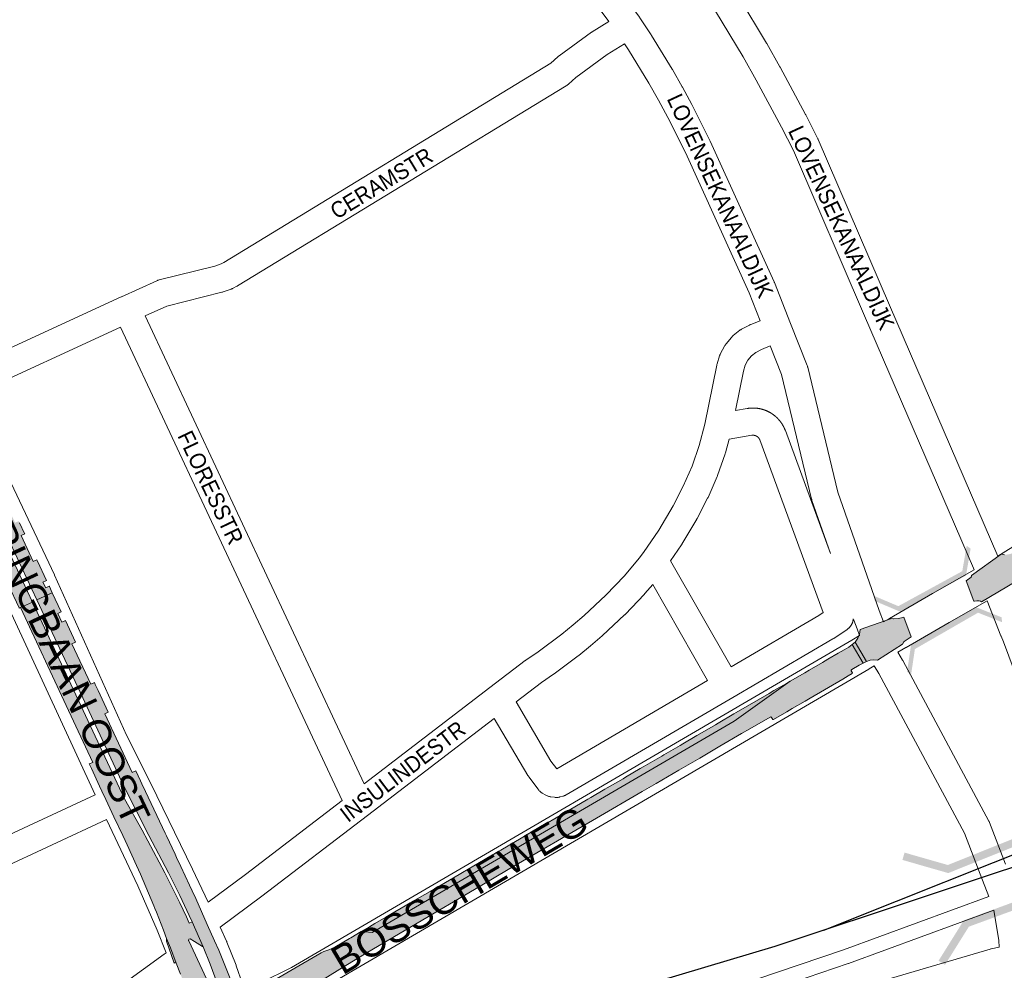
# Paper-space layout 'Layout1' of a CAD drawing. Header units: metres. Extents: x 123097 to 144122, y 392739 to 407589.
# Tile 354 of 510: x 135225 to 135697, y 397016 to 397471. Entities that reach past the tile are written whole.
import ezdxf
from ezdxf.enums import TextEntityAlignment as Align

# ---------------------------------------------------------------- set-up
doc = ezdxf.new("R2010")
doc.units = ezdxf.units.M
doc.header["$MEASUREMENT"] = 0
for name, color, linetype, lineweight in [('gs-anno-wegen algemeen tekst', 7, 'Continuous', 0), ('gs-knt-fietspaden', 7, 'Continuous', 0), ('gs-knt-hoofdweg', 7, 'Continuous', 0), ('gs-knt-spoorlijn', 7, 'Continuous', 30), ('gs-knt-wegen algemeen', 7, 'Continuous', 0), ('gs-symb-viaduct', 7, 'Continuous', 0), ('ir-ARC-asfalt-hoofdwegen-te inspecteren', 5, 'Continuous', 0)]:
    doc.layers.add(name, color=color, linetype=linetype, lineweight=lineweight)
doc.styles.add('Style-Arial', font='arial.ttf')

# ---------------------------------------------------------------- blocks, each defined once
blk = doc.blocks.new('gg0-viaduct_6')
at = {"layer": 'gs-symb-viaduct', "linetype": 'Continuous'}
blk.add_hatch(color=7, dxfattribs=at).paths.add_polyline_path([(-55.76, -16.89), (-58, -14), (-40, 0), (40, 0), (58, -14), (55.76, -16.89), (38.75, -3.66), (-38.75, -3.66)])

psp = doc.layouts.get("Layout1")

# ---------------------------------------------------------------- hatches: boundary and pattern name
at = {"layer": 'ir-ARC-asfalt-hoofdwegen-te inspecteren', "linetype": 'Continuous', "lineweight": 13}
for points in [[(135227.387, 397224.943), (135224.97, 397230.125), (135224.584, 397230.951), (135222.838, 397230.124), (135212.879, 397251.296), (135214.631, 397252.133), (135214.539, 397252.348), (135212.343, 397257.052), (135212.245, 397257.253), (135210.489, 397256.445), (135197.373, 397284.492), (135197.724, 397284.65), (135196.836, 397286.48), (135196.687, 397286.94), (135190.763, 397283.898), (135226.12, 397208.501), (135233.284, 397193.185), (135240.64, 397196.619), (135239.24, 397199.6), (135239.177, 397199.741), (135237.475, 397198.973), (135236.166, 397201.733), (135237.898, 397202.537), (135233.57, 397211.781), (135233.239, 397212.456), (135231.532, 397211.646), (135225.7, 397224.003), (135227.452, 397224.801)], [(135822.244, 397275.221), (135822.678, 397275.473), (135817.172, 397284.921), (135816.778, 397284.654), (135816.755, 397284.639), (135814.262, 397283.033), (135811.11, 397280.978), (135810.089, 397280.322), (135802.037, 397275.09), (135801.207, 397274.593), (135742.219, 397240.039), (135738.418, 397237.788), (135718.131, 397225.926), (135714.597, 397223.859), (135703.758, 397217.482), (135701.178, 397215.913), (135700.966, 397215.792), (135700.468, 397215.561), (135699.72, 397215.299), (135698.702, 397215.055), (135697.735, 397214.892), (135696.621, 397214.786), (135696.04, 397214.866), (135695.532, 397215.158), (135695.487, 397215.114), (135695.152, 397215.289), (135695.075, 397215.166), (135680.842, 397204.919), (135680.813, 397204.442), (135680.718, 397204.447), (135680.672, 397204.029), (135678.255, 397202.319), (135678.222, 397202.293), (135681.854, 397192.576), (135682.193, 397192.652), (135683.37, 397192.824), (135684.556, 397192.735), (135684.97, 397192.608), (135685.046, 397192.578), (135685.6, 397192.345), (135702.074, 397202.028), (135702.441, 397202.879), (135702.839, 397203.438), (135703.776, 397204.36), (135705.508, 397205.958), (135705.594, 397206.063), (135705.705, 397206.14), (135707.07, 397207.331), (135709.509, 397209.133), (135720.386, 397215.572), (135720.682, 397215.744), (135728.146, 397220.078), (135732.072, 397222.386), (135741.337, 397227.811), (135745.462, 397230.232), (135764.824, 397241.563), (135769.484, 397244.28), (135774.741, 397247.38), (135778.651, 397249.671), (135816.969, 397272.144), (135819.643, 397273.693), (135822.23, 397275.213)], [(135306.219, 397041.983), (135307.577, 397039.06), (135312.857, 397027.047), (135316.164, 397018.697), (135320.048, 397008.394), (135320.637, 397006.755), (135327.051, 397008.583), (135326.387, 397010.371), (135320.393, 397025.378), (135318.334, 397029.901), (135314.748, 397037.775), (135309.359, 397050.276), (135307.674, 397053.85), (135306.391, 397056.571), (135302.196, 397065.48), (135300.126, 397069.876), (135299.407, 397071.401), (135295.267, 397080.19), (135294.654, 397081.492), (135285.274, 397101.471), (135283.58, 397105.066), (135282.847, 397106.621), (135280.616, 397111.357), (135278.944, 397110.549), (135265.731, 397138.631), (135267.429, 397139.447), (135262.572, 397149.793), (135261.199, 397152.717), (135260.795, 397153.576), (135259.082, 397152.804), (135250.053, 397172.125), (135251.739, 397172.891), (135246.893, 397183.265), (135245.202, 397182.503), (135243.241, 397186.698), (135244.934, 397187.475), (135240.64, 397196.619), (135233.284, 397193.185), (135255.198, 397146.335), (135274.971, 397104.061), (135286.918, 397080.413), (135296.265, 397062.567), (135301.751, 397051.601)], [(135305.932, 397030.157), (135306.035, 397030.754), (135306.633, 397030.854), (135308.795, 397029.57), (135312.646, 397027.282), (135312.857, 397027.047), (135307.577, 397039.06), (135306.239, 397038.421), (135304.869, 397041.352), (135301.685, 397048.168), (135300.318, 397050.946), (135294.599, 397062.572), (135283.705, 397082.972), (135275.278, 397097.894), (135253.059, 397145.34), (135231.126, 397192.177), (135225.357, 397189.483), (135247.287, 397142.632), (135260.028, 397115.412), (135258.322, 397114.614), (135259.353, 397112.411), (135263.253, 397104.077), (135264.416, 397101.593), (135266.251, 397097.672), (135270.146, 397089.361), (135274.363, 397080.417), (135275.477, 397078.052), (135276.47, 397075.947), (135281.004, 397066.034), (135281.938, 397063.994), (135282.902, 397061.886), (135289.293, 397046.649), (135289.804, 397045.358), (135290.482, 397043.647), (135293.889, 397035.042), (135295.407, 397031.104), (135297.171, 397026.544), (135299.977, 397019.293), (135302.042, 397013.958), (135306.307, 397002.671), (135317.251, 397005.79), (135316.567, 397007.219), (135306.024, 397029.958)], [(135643.522, 397184.203), (135642.577, 397184.345), (135627.539, 397179), (135627.176, 397176.835), (135626.345, 397174.804), (135625.085, 397173.007), (135630.595, 397163.763), (135632.294, 397164.37), (135634.088, 397164.556), (135635.875, 397164.308), (135647.73, 397172.001), (135648.44, 397173.161), (135648.489, 397173.246), (135648.565, 397173.312), (135651.898, 397175.448), (135648.463, 397184.973), (135648.003, 397184.807), (135645.854, 397184.296), (135643.648, 397184.184)], [(135559.49, 397134.178), (135558.225, 397133.44), (135550.656, 397129.025), (135549.365, 397128.272), (135542.6, 397124.326), (135541.269, 397123.55), (135533.562, 397119.054), (135532.517, 397118.445), (135523.56, 397113.21), (135522.166, 397112.396), (135515.128, 397108.283), (135513.941, 397107.589), (135506.389, 397103.175), (135505.26, 397102.516), (135498.486, 397098.556), (135497.057, 397097.721), (135488.199, 397092.545), (135485.688, 397091.077), (135473.09, 397083.714), (135470.787, 397082.368), (135464.292, 397078.573), (135462.463, 397077.503), (135455.41, 397073.381), (135453.7, 397072.382), (135446.903, 397068.41), (135445.189, 397067.408), (135437.114, 397062.689), (135435.424, 397061.701), (135421.608, 397053.626), (135419.072, 397052.144), (135412.086, 397048.061), (135409.649, 397046.637), (135402.836, 397042.656), (135400.33, 397041.191), (135395.136, 397038.155), (135392.523, 397036.628), (135388.594, 397034.332), (135393.814, 397033.955), (135447.6, 397065.306), (135567.182, 397135.204), (135593.958, 397154.27), (135592.18, 397153.24), (135586.209, 397149.779), (135583.892, 397148.434), (135568.156, 397139.293), (135566.979, 397138.598)]]:
    psp.add_hatch(color=5, dxfattribs=at).paths.add_polyline_path(points, flags=0)
at = {"layer": 'ir-ARC-asfalt-hoofdwegen-te inspecteren', "linetype": 'Continuous', "lineweight": 13, "extrusion": (0, 0, -1)}
for points in [[(-135183.274, 397277.768), (-135183.834, 397278.063), (-135218.943, 397203.132), (-135218.42, 397202.853), (-135219.457, 397200.589), (-135224.712, 397189.355), (-135224.764, 397189.243), (-135225.357, 397189.483), (-135231.126, 397192.177), (-135223.981, 397207.434), (-135188.559, 397282.931), (-135182.946, 397278.345)], [(-135560.316, 397123.091), (-135570.745, 397129.216), (-135574.634, 397131.472), (-135584.345, 397137.082), (-135584.73, 397137.149), (-135585.045, 397136.918), (-135585.61, 397135.998), (-135586.011, 397135.897), (-135592.353, 397139.596), (-135594.976, 397141.123), (-135601.21, 397144.753), (-135603.622, 397146.158), (-135610.382, 397150.103), (-135612.332, 397151.241), (-135619.219, 397155.264), (-135621.81, 397156.778), (-135623.697, 397157.88), (-135623.797, 397158.297), (-135623.26, 397159.212), (-135623.204, 397159.606), (-135623.442, 397159.925), (-135626.999, 397161.985), (-135628.868, 397162.942), (-135623.744, 397171.791), (-135622.028, 397170.592), (-135619.91, 397169.361), (-135616.955, 397167.638), (-135612.002, 397164.75), (-135609.513, 397163.298), (-135603.017, 397159.519), (-135600.997, 397158.348), (-135593.958, 397154.27), (-135567.182, 397135.204), (-135447.6, 397065.306), (-135393.814, 397033.955), (-135388.594, 397034.332), (-135383.675, 397031.435), (-135383.024, 397031.058), (-135375.885, 397026.885), (-135375.197, 397026.547), (-135374.523, 397026.215), (-135373.135, 397025.599), (-135370.749, 397024.822), (-135369.371, 397024.235), (-135342.214, 397008.426), (-135335.655, 397004.561), (-135334.672, 397004.223), (-135334.332, 397004.175), (-135338.44, 396995.527), (-135340.267, 396996.599), (-135343.669, 396998.583), (-135344.175, 396998.613), (-135344.498, 396998.222), (-135344.373, 396997.731), (-135342.815, 396996.253), (-135341.011, 396995.088), (-135339.062, 396994.218), (-135341.65, 396988.77), (-135341.846, 396989.041), (-135343.867, 396991.342), (-135346.075, 396993.465), (-135346.956, 396994.313), (-135348.746, 396995.919), (-135350.597, 396997.455), (-135352.07, 396998.591), (-135354.019, 397000), (-135355.691, 397001.116), (-135358.624, 397002.97), (-135360.414, 397004.118), (-135362.039, 397005.152), (-135366.965, 397007.755), (-135368.592, 397008.707), (-135369.71, 397009.361), (-135371.196, 397010.23), (-135370.423, 397011.482), (-135380.488, 397017.691), (-135391.789, 397024.518), (-135406.436, 397033.194), (-135423.541, 397043.239), (-135435.484, 397050.22), (-135445.561, 397056.138), (-135458.967, 397064.01), (-135501.293, 397088.684), (-135523.054, 397101.369), (-135529.866, 397105.34), (-135540.692, 397111.651), (-135550.696, 397117.483)], [(-135298.99, 397019.304), (-135299.487, 397019.626), (-135299.977, 397019.293), (-135297.171, 397026.544), (-135295.407, 397031.104), (-135295.377, 397029.732)]]:
    psp.add_hatch(color=5, dxfattribs=at).paths.add_polyline_path(points, flags=0)

# ---------------------------------------------------------------- linework, layer by layer
at = {"layer": 'gs-knt-fietspaden', "color": 7, "linetype": 'Continuous', "flags": 128}
for points in [[(135350.694, 396948.063), (135380.307, 396957.126), (135380.372, 396957.146), (135415.939, 396967.279), (135416.016, 396967.3), (135434.031, 396971.995), (135434.098, 396972.011), (135481.015, 396983.256), (135492.153, 396986.134), (135501.508, 396988.553), (135546.399, 397001.105), (135567.196, 397007.847), (135619.481, 397025.654), (135689.151, 397051.127)], [(135691.579, 397044.54), (135621.855, 397019.047), (135621.782, 397019.021), (135569.435, 397001.193), (135569.385, 397001.177), (135548.495, 396994.405), (135548.358, 396994.364), (135503.365, 396981.783), (135503.298, 396981.765), (135496.792, 396980.083)]]:
    psp.add_lwpolyline(points, dxfattribs=at)
at = {"layer": 'gs-knt-hoofdweg', "color": 7, "linetype": 'Continuous', "flags": 128}
for points in [[(135201.133, 397290.587), (135241.664, 397205.21), (135241.733, 397205.06), (135276.214, 397128.379), (135287.755, 397105.321), (135287.79, 397105.249), (135307.783, 397064.285), (135307.81, 397064.232), (135315.34, 397048.505)], [(135693.437, 397214.142), (135704.384, 397221.016), (135704.581, 397221.136), (135825.343, 397292.203)], [(135638.634, 397182.727), (135641.559, 397184.362), (135662.118, 397196.24), (135662.177, 397196.273), (135682.101, 397207.56)], [(135688.34, 397192.683), (135670.103, 397182.351), (135649.524, 397170.462), (135649.425, 397170.406), (135645.521, 397168.224)], [(135261.172, 397099.887), (135221.165, 397186.582)], [(135333.519, 397005.202), (135339.371, 397009.218), (135339.692, 397009.427), (135340.022, 397009.62), (135340.36, 397009.797), (135355.162, 397017.096), (135623.535, 397173.882), (135627.221, 397176.125)], [(135634.274, 397161.664), (135631.799, 397160.158), (135631.677, 397160.085), (135363.933, 397003.666), (135348.989, 396988.365), (135344.222, 396983.006), (135342.214, 396976.98)], [(135295.136, 397024.204), (135290.819, 397035.058), (135281.539, 397056.218), (135266.655, 397088.079)], [(135321.004, 397036.5), (135324.112, 397029.747), (135324.201, 397029.545), (135324.284, 397029.342), (135328.657, 397018.279), (135328.762, 397017.996), (135331.796, 397009.383), (135333.519, 397005.202)]]:
    psp.add_lwpolyline(points, dxfattribs=at)
at = {"layer": 'gs-knt-spoorlijn', "color": 7, "linetype": 'Continuous', "flags": 128}
for points in [[(135610.086, 397035.04), (135644.928, 397048.907), (135691.383, 397067.397), (135736.047, 397085.174), (135766.354, 397096.996), (135798.307, 397111.216), (135814.221, 397119.732), (135835.743, 397132.356), (135869.932, 397155.451), (135894.224, 397174.476), (135933.607, 397210.082), (135962.521, 397241.857), (135969.121, 397250.186), (135979.018, 397262.738), (135995.759, 397288.147), (136010.917, 397311.118), (136025.717, 397336.495), (136071.723, 397428.52), (136146.641, 397579.04), (136214.313, 397714.611), (136270.394, 397827.595), (136344.81, 397977.061)], [(134986.283, 396848.094), (135586.8, 397027.306), (135733.58, 397076.219), (135790.701, 397097.302), (136787.994, 397497.452)]]:
    psp.add_lwpolyline(points, dxfattribs=at)
at = {"layer": 'gs-knt-wegen algemeen', "color": 7, "linetype": 'Continuous', "flags": 128}
for points in [[(135423.381, 397694.787), (135554.242, 397505.569), (135554.335, 397505.431), (135562.406, 397493.101), (135562.464, 397493.01), (135569.341, 397482.112), (135569.421, 397481.983), (135582.664, 397459.873), (135582.74, 397459.742), (135589.103, 397448.535), (135589.176, 397448.403), (135601.376, 397425.701), (135601.447, 397425.566), (135607.281, 397414.075), (135607.372, 397413.887), (135607.458, 397413.697), (135641.548, 397334.321), (135693.437, 397214.142)], [(135682.101, 397207.56), (135681.749, 397208.368), (135681.74, 397208.389), (135629.592, 397329.165), (135629.587, 397329.177), (135595.577, 397408.367), (135589.872, 397419.604), (135577.743, 397442.173), (135571.455, 397453.248), (135558.29, 397475.228), (135551.482, 397486.016), (135543.487, 397498.231), (135412.469, 397687.676)], [(135380.017, 397663.743), (135521.764, 397472.326), (135521.971, 397472.029), (135527.42, 397463.743), (135527.532, 397463.568), (135537.486, 397447.324), (135537.59, 397447.148), (135542.309, 397438.874), (135542.376, 397438.755), (135546.92, 397430.382), (135547.014, 397430.201), (135555.571, 397413.18), (135555.681, 397412.948), (135586.324, 397345.47), (135586.39, 397345.322), (135586.451, 397345.172), (135594.17, 397325.65), (135602.149, 397305.468), (135602.254, 397305.183), (135602.346, 397304.893), (135602.424, 397304.599), (135616.824, 397244.81), (135636.588, 397188.058), (135638.634, 397182.727)], [(135507.104, 397470.245), (135370.431, 397654.81)], [(135195.549, 397302.35), (135273.694, 397338.33), (135273.724, 397338.344), (135290.685, 397346.051), (135290.958, 397346.168), (135291.236, 397346.272), (135291.519, 397346.363), (135291.806, 397346.441), (135318.454, 397353.072), (135321.455, 397354.136), (135322.729, 397354.821), (135479.424, 397450.18), (135482.704, 397453.232), (135482.896, 397453.403), (135483.093, 397453.566), (135483.297, 397453.721), (135498.78, 397465.034), (135498.976, 397465.172), (135499.177, 397465.302), (135507.104, 397470.245)], [(135514.584, 397459.566), (135506.269, 397454.381), (135491.29, 397443.436), (135487.807, 397440.196), (135487.61, 397440.021), (135487.407, 397439.853), (135487.196, 397439.694), (135486.98, 397439.543), (135486.757, 397439.402), (135329.349, 397343.609), (135329.2, 397343.521), (135329.048, 397343.437), (135327.183, 397342.434), (135326.962, 397342.32), (135326.737, 397342.215), (135326.508, 397342.119), (135326.276, 397342.031), (135322.508, 397340.695), (135322.208, 397340.597), (135321.904, 397340.514), (135295.529, 397333.951), (135285.106, 397329.215)], [(135579.668, 397326.916), (135574.403, 397340.234), (135543.88, 397407.447), (135535.428, 397424.262), (135530.965, 397432.483), (135526.331, 397440.609), (135516.485, 397456.676), (135514.584, 397459.566)], [(135285.106, 397329.215), (135390.064, 397105.194)], [(135390.064, 397105.194), (135450.202, 397151.189), (135467.119, 397164.127), (135467.259, 397164.231), (135467.401, 397164.331), (135473.247, 397168.325), (135484.595, 397176.791), (135490.019, 397181.2), (135495.318, 397185.757), (135505.631, 397195.4), (135514.607, 397204.74), (135521.67, 397213.186), (135523.763, 397215.974), (135531.056, 397226.664), (135537.925, 397238.318), (135542.811, 397247.669), (135546.973, 397257.287), (135550.424, 397267.183), (135553.15, 397277.333), (135558.859, 397305.66), (135558.929, 397305.967), (135559.013, 397306.27), (135560.16, 397310.038), (135560.24, 397310.284), (135560.33, 397310.527), (135560.43, 397310.766), (135560.539, 397311), (135560.657, 397311.231), (135562.552, 397314.747), (135562.68, 397314.973), (135562.817, 397315.195), (135562.963, 397315.41), (135563.117, 397315.62), (135563.28, 397315.823), (135565.835, 397318.892), (135566.005, 397319.089), (135566.184, 397319.279), (135566.37, 397319.461), (135566.563, 397319.636), (135566.762, 397319.803), (135569.877, 397322.304), (135570.083, 397322.462), (135570.295, 397322.613), (135570.513, 397322.755), (135570.737, 397322.888), (135570.966, 397323.012), (135574.515, 397324.844), (135574.709, 397324.94), (135574.907, 397325.03), (135575.107, 397325.113), (135579.668, 397326.916)], [(135273.266, 397323.799), (135201.133, 397290.587)], [(135379.48, 397097.099), (135273.266, 397323.799)], [(135584.455, 397314.809), (135580.198, 397313.125), (135577.518, 397311.742), (135575.423, 397310.06), (135573.704, 397307.995), (135572.427, 397305.625), (135571.561, 397302.779)], [(135613.253, 397215.476), (135604.422, 397240.832), (135604.355, 397241.036), (135604.295, 397241.241), (135604.241, 397241.449), (135589.873, 397301.106), (135584.455, 397314.809)], [(135571.561, 397302.779), (135567.751, 397283.88), (135573.355, 397284.85), (135573.444, 397284.865), (135573.532, 397284.879), (135573.621, 397284.893), (135573.71, 397284.907), (135573.799, 397284.92), (135573.888, 397284.933), (135573.977, 397284.945), (135574.064, 397284.957), (135574.154, 397284.968), (135574.243, 397284.979), (135574.332, 397284.989), (135574.422, 397284.999), (135574.511, 397285.008), (135574.6, 397285.017), (135574.69, 397285.025), (135574.778, 397285.033), (135574.867, 397285.04), (135574.957, 397285.047), (135575.047, 397285.053), (135575.136, 397285.059), (135575.226, 397285.064), (135575.316, 397285.069), (135575.406, 397285.074), (135575.493, 397285.078), (135575.583, 397285.081), (135575.673, 397285.084), (135575.763, 397285.086), (135575.853, 397285.088), (135575.943, 397285.09), (135576.033, 397285.091), (135576.123, 397285.091), (135576.211, 397285.091), (135576.3, 397285.091), (135576.39, 397285.09), (135576.48, 397285.088), (135576.57, 397285.087), (135576.66, 397285.084), (135576.75, 397285.081), (135576.84, 397285.078), (135576.928, 397285.074), (135577.018, 397285.07), (135577.107, 397285.065), (135577.197, 397285.059), (135577.287, 397285.054), (135577.376, 397285.047), (135577.466, 397285.04), (135577.556, 397285.033), (135577.643, 397285.026), (135577.733, 397285.017), (135577.822, 397285.009), (135577.912, 397284.999), (135578.001, 397284.99), (135578.09, 397284.979), (135578.18, 397284.969), (135578.269, 397284.958), (135578.356, 397284.946), (135578.445, 397284.934), (135578.534, 397284.921), (135578.623, 397284.908), (135578.712, 397284.895), (135578.801, 397284.88), (135578.89, 397284.866), (135578.978, 397284.851), (135579.065, 397284.836), (135579.153, 397284.82), (135579.242, 397284.803), (135579.33, 397284.786), (135579.418, 397284.769), (135579.506, 397284.751), (135579.594, 397284.732), (135579.682, 397284.714), (135579.768, 397284.695), (135579.856, 397284.675), (135579.943, 397284.654), (135580.031, 397284.634), (135580.118, 397284.612), (135580.206, 397284.591), (135580.293, 397284.568), (135580.38, 397284.546), (135580.465, 397284.523), (135580.551, 397284.5), (135580.638, 397284.475), (135580.725, 397284.451), (135580.811, 397284.426), (135580.897, 397284.4), (135580.983, 397284.374), (135581.069, 397284.348), (135581.153, 397284.322), (135581.239, 397284.294), (135581.324, 397284.266), (135581.41, 397284.238), (135581.495, 397284.209), (135581.58, 397284.18), (135581.665, 397284.15), (135581.749, 397284.12), (135581.832, 397284.09), (135581.916, 397284.059), (135582.001, 397284.028), (135582.085, 397283.996), (135582.168, 397283.963), (135582.252, 397283.93), (135582.336, 397283.897), (135582.419, 397283.863), (135582.5, 397283.83), (135582.583, 397283.795), (135582.666, 397283.76), (135582.749, 397283.724), (135582.831, 397283.688), (135582.913, 397283.652), (135582.995, 397283.615), (135583.077, 397283.577), (135583.157, 397283.54), (135583.238, 397283.502), (135583.319, 397283.463), (135583.4, 397283.424), (135583.481, 397283.385), (135583.561, 397283.345), (135583.642, 397283.304), (135583.722, 397283.263), (135583.8, 397283.223), (135583.879, 397283.181), (135583.959, 397283.139), (135584.038, 397283.096), (135584.117, 397283.053), (135584.196, 397283.01), (135584.274, 397282.966), (135584.352, 397282.921), (135584.429, 397282.878), (135584.506, 397282.832), (135584.584, 397282.787), (135584.661, 397282.741), (135584.738, 397282.694), (135584.815, 397282.648), (135584.891, 397282.6), (135584.967, 397282.553), (135585.042, 397282.505), (135585.117, 397282.457), (135585.193, 397282.408), (135585.268, 397282.359), (135585.343, 397282.309), (135585.418, 397282.259), (135585.492, 397282.208), (135585.566, 397282.157), (135585.638, 397282.107), (135585.712, 397282.055), (135585.785, 397282.003), (135585.858, 397281.951), (135585.931, 397281.898), (135586.003, 397281.844), (135586.075, 397281.791), (135586.147, 397281.736), (135586.217, 397281.683), (135586.288, 397281.628), (135586.359, 397281.573), (135586.429, 397281.517), (135586.5, 397281.461), (135586.57, 397281.405), (135586.639, 397281.348), (135586.709, 397281.291), (135586.776, 397281.234), (135586.845, 397281.176), (135586.913, 397281.118), (135586.982, 397281.059), (135587.049, 397281), (135587.117, 397280.941), (135587.184, 397280.881), (135587.251, 397280.821), (135587.316, 397280.762), (135587.382, 397280.701), (135587.448, 397280.64), (135587.513, 397280.578), (135587.579, 397280.516), (135587.643, 397280.454), (135587.708, 397280.391), (135587.772, 397280.328), (135587.834, 397280.266), (135587.898, 397280.202), (135587.961, 397280.138), (135588.024, 397280.074), (135588.086, 397280.009), (135588.148, 397279.944), (135588.21, 397279.879), (135588.271, 397279.813), (135588.331, 397279.748), (135588.392, 397279.682), (135588.452, 397279.615), (135588.512, 397279.548), (135588.571, 397279.481), (135588.63, 397279.413), (135588.689, 397279.345), (135588.748, 397279.277), (135588.804, 397279.21), (135588.862, 397279.141), (135588.919, 397279.071), (135588.976, 397279.002), (135589.033, 397278.932), (135589.089, 397278.862), (135589.145, 397278.791), (135589.2, 397278.72), (135589.254, 397278.651), (135589.309, 397278.579), (135589.363, 397278.508), (135589.417, 397278.436), (135589.47, 397278.364), (135589.523, 397278.291), (135589.576, 397278.218), (135589.628, 397278.145), (135589.679, 397278.073), (135589.731, 397277.999), (135589.782, 397277.925), (135589.832, 397277.851), (135589.883, 397277.777), (135589.933, 397277.702), (135589.982, 397277.627), (135590.031, 397277.551), (135590.079, 397277.477), (135590.127, 397277.401), (135590.175, 397277.325), (135590.222, 397277.249), (135590.269, 397277.172), (135590.316, 397277.095), (135590.362, 397277.018), (135590.408, 397276.941), (135590.452, 397276.865), (135590.497, 397276.787), (135590.541, 397276.709), (135590.585, 397276.63), (135590.629, 397276.552), (135590.672, 397276.473), (135590.715, 397276.394), (135590.757, 397276.315), (135590.798, 397276.237), (135590.84, 397276.157), (135590.881, 397276.077), (135590.921, 397275.997), (135590.962, 397275.916), (135591.001, 397275.836), (135591.041, 397275.755), (135591.079, 397275.674), (135591.117, 397275.594), (135591.155, 397275.513), (135591.192, 397275.431), (135591.23, 397275.349), (135591.266, 397275.267), (135591.302, 397275.185), (135591.338, 397275.102), (135591.373, 397275.019), (135591.407, 397274.938), (135591.442, 397274.855), (135591.476, 397274.772), (135591.509, 397274.688), (135591.542, 397274.605), (135591.575, 397274.521), (135591.607, 397274.437), (135591.639, 397274.353), (135591.669, 397274.27), (135613.253, 397215.476)], [(135609.804, 397187.09), (135579.447, 397269.784), (135579.433, 397269.819), (135579.42, 397269.855), (135579.406, 397269.89), (135579.391, 397269.925), (135579.377, 397269.96), (135579.361, 397269.995), (135579.346, 397270.029), (135579.33, 397270.064), (135579.314, 397270.098), (135579.297, 397270.132), (135579.28, 397270.166), (135579.263, 397270.199), (135579.245, 397270.233), (135579.227, 397270.266), (135579.208, 397270.3), (135579.189, 397270.332), (135579.17, 397270.365), (135579.151, 397270.398), (135579.131, 397270.43), (135579.11, 397270.462), (135579.09, 397270.494), (135579.069, 397270.525), (135579.047, 397270.557), (135579.026, 397270.588), (135579.004, 397270.619), (135578.982, 397270.649), (135578.959, 397270.68), (135578.936, 397270.71), (135578.913, 397270.74), (135578.889, 397270.77), (135578.865, 397270.799), (135578.841, 397270.828), (135578.817, 397270.857), (135578.791, 397270.886), (135578.766, 397270.914), (135578.741, 397270.942), (135578.715, 397270.97), (135578.689, 397270.997), (135578.662, 397271.025), (135578.636, 397271.051), (135578.609, 397271.078), (135578.582, 397271.104), (135578.554, 397271.13), (135578.526, 397271.156), (135578.498, 397271.182), (135578.47, 397271.207), (135578.441, 397271.232), (135578.412, 397271.256), (135578.383, 397271.28), (135578.354, 397271.304), (135578.324, 397271.328), (135578.294, 397271.351), (135578.264, 397271.374), (135578.233, 397271.396), (135578.202, 397271.419), (135578.172, 397271.441), (135578.14, 397271.462), (135578.109, 397271.483), (135578.077, 397271.504), (135578.046, 397271.525), (135578.014, 397271.545), (135577.981, 397271.565), (135577.949, 397271.584), (135577.916, 397271.603), (135577.883, 397271.622), (135577.85, 397271.641), (135577.816, 397271.659), (135577.783, 397271.676), (135577.749, 397271.694), (135577.715, 397271.711), (135577.681, 397271.727), (135577.647, 397271.744), (135577.613, 397271.759), (135577.578, 397271.775), (135577.543, 397271.79), (135577.508, 397271.805), (135577.473, 397271.819), (135577.438, 397271.833), (135577.402, 397271.847), (135577.367, 397271.86), (135577.331, 397271.873), (135577.295, 397271.885), (135577.259, 397271.897), (135577.224, 397271.909), (135577.187, 397271.92), (135577.151, 397271.931), (135577.114, 397271.941), (135577.078, 397271.951), (135577.041, 397271.961), (135577.004, 397271.97), (135576.967, 397271.979), (135576.931, 397271.988), (135576.894, 397271.996), (135576.856, 397272.003), (135576.819, 397272.011), (135576.782, 397272.017), (135576.745, 397272.024), (135576.707, 397272.03), (135576.67, 397272.036), (135576.632, 397272.041), (135576.595, 397272.046), (135576.557, 397272.05), (135576.519, 397272.054), (135576.482, 397272.058), (135576.444, 397272.061), (135576.406, 397272.064), (135576.368, 397272.066), (135576.33, 397272.068), (135576.292, 397272.069), (135576.254, 397272.07), (135576.216, 397272.071), (135576.179, 397272.071), (135576.141, 397272.071), (135576.103, 397272.071), (135576.065, 397272.07), (135576.027, 397272.069), (135575.989, 397272.067), (135575.951, 397272.065), (135575.913, 397272.062), (135575.876, 397272.059), (135575.838, 397272.056), (135575.8, 397272.052), (135575.762, 397272.048), (135575.725, 397272.043), (135575.687, 397272.038), (135575.65, 397272.032), (135575.612, 397272.027), (135575.575, 397272.02), (135564.699, 397270.138), (135562.937, 397263.578), (135562.936, 397263.575), (135562.935, 397263.572), (135562.87, 397263.347), (135562.796, 397263.121), (135559.189, 397252.776), (135559.107, 397252.553), (135559.017, 397252.334), (135554.666, 397242.279), (135554.567, 397242.063), (135554.461, 397241.85), (135549.388, 397232.141), (135549.309, 397231.995), (135549.226, 397231.85), (135542.163, 397219.867), (135542.051, 397219.684), (135541.933, 397219.504), (135536.727, 397211.873)], [(135536.727, 397211.873), (135565.649, 397161.101), (135607.749, 397185.72), (135609.804, 397187.09)], [(135528.146, 397200.633), (135524.451, 397196.215), (135524.304, 397196.045), (135524.151, 397195.88), (135514.897, 397186.253), (135514.776, 397186.129), (135514.65, 397186.009), (135504.111, 397176.154), (135503.91, 397175.973), (135498.44, 397171.269), (135498.301, 397171.153), (135492.702, 397166.602), (135492.489, 397166.436), (135480.924, 397157.808), (135480.704, 397157.651), (135474.89, 397153.679), (135462.699, 397144.356)], [(135462.699, 397144.356), (135479.443, 397116.007), (135482.188, 397112.296), (135554.409, 397154.529), (135528.146, 397200.633)], [(135719.27, 397074.648), (135716.366, 397082.604), (135716.304, 397082.781), (135716.247, 397082.959), (135714.005, 397090.408), (135713.958, 397090.572), (135713.915, 397090.738), (135712.752, 397095.496), (135712.708, 397095.691), (135712.669, 397095.887), (135710.931, 397105.527), (135710.893, 397105.762), (135710.864, 397105.998), (135708.401, 397129.321), (135707.608, 397134.561), (135705.407, 397145.228), (135704.064, 397150.338), (135701.201, 397159.375), (135696.193, 397173.093), (135694.987, 397175.901), (135694.917, 397176.071), (135688.34, 397192.683)], [(135624.178, 397184.105), (135624.172, 397184.013), (135624.158, 397183.859), (135624.14, 397183.697), (135624.118, 397183.544), (135624.092, 397183.384), (135624.064, 397183.232), (135624.029, 397183.073), (135623.993, 397182.923), (135623.951, 397182.766), (135623.908, 397182.617), (135623.859, 397182.463), (135623.808, 397182.316), (135623.751, 397182.164), (135623.694, 397182.021), (135623.629, 397181.871), (135623.565, 397181.731), (135623.493, 397181.585), (135623.423, 397181.448), (135623.344, 397181.305), (135623.266, 397181.172), (135623.18, 397181.033), (135623.097, 397180.904), (135623.004, 397180.77), (135622.915, 397180.644), (135622.815, 397180.515), (135622.72, 397180.394), (135622.614, 397180.27), (135622.513, 397180.154), (135622.401, 397180.034), (135622.295, 397179.924), (135622.177, 397179.81), (135622.066, 397179.705), (135621.942, 397179.596), (135621.826, 397179.497), (135621.697, 397179.395), (135621.577, 397179.301), (135621.443, 397179.205), (135621.293, 397179.1), (135614.81, 397174.78), (135614.65, 397174.676), (135614.486, 397174.577), (135566.537, 397146.538), (135486.718, 397099.862), (135486.469, 397099.724), (135486.214, 397099.597), (135485.954, 397099.48), (135485.689, 397099.376), (135485.42, 397099.283), (135485.147, 397099.202), (135483.748, 397098.82), (135483.461, 397098.749), (135483.171, 397098.69), (135482.879, 397098.645), (135482.585, 397098.613), (135482.29, 397098.595), (135481.994, 397098.59), (135481.698, 397098.599), (135481.403, 397098.621), (135481.11, 397098.656), (135479.33, 397098.911), (135479.027, 397098.961), (135478.727, 397099.026), (135478.431, 397099.105), (135478.139, 397099.198), (135477.851, 397099.304), (135477.569, 397099.424), (135477.292, 397099.557), (135477.023, 397099.703), (135475.241, 397100.721), (135474.985, 397100.876), (135474.735, 397101.042), (135474.494, 397101.22), (135474.261, 397101.409), (135474.036, 397101.608), (135473.822, 397101.817), (135473.617, 397102.036), (135473.422, 397102.264), (135473.238, 397102.501), (135468.775, 397108.534), (135468.645, 397108.717), (135468.521, 397108.904), (135468.404, 397109.095), (135452.283, 397136.389)], [(135627.221, 397176.125), (135625.995, 397179.321), (135624.396, 397183.489), (135624.326, 397183.68), (135624.178, 397184.105)], [(135645.521, 397168.224), (135647.777, 397164.367), (135647.894, 397164.158), (135689.129, 397087.315), (135689.253, 397087.073), (135689.366, 397086.825), (135689.469, 397086.574), (135697.158, 397066.577)], [(135685.007, 397061.905), (135677.463, 397081.519), (135636.478, 397157.896), (135634.274, 397161.664)], [(135452.283, 397136.389), (135391.554, 397089.942), (135341.052, 397051.318), (135340.966, 397051.254), (135321.004, 397036.5)], [(135208.545, 397075.352), (135261.172, 397099.887)], [(135315.34, 397048.505), (135333.185, 397061.693), (135379.48, 397097.099)], [(135266.655, 397088.079), (135214.348, 397063.692)], [(135685.01, 397061.897), (135685.008, 397061.901), (135685.007, 397061.905)], [(135685.01, 397061.897), (135685.008, 397061.901), (135685.007, 397061.905)], [(135689.151, 397051.127), (135685.01, 397061.897)], [(135694.005, 397026.889), (135693.843, 397030.089), (135691.579, 397044.54)], [(135266.254, 397003.288), (135294.198, 397023.525), (135295.136, 397024.204)], [(135548.291, 396984.462), (135551.935, 396985.585), (135552.026, 396985.613), (135614.185, 397003.773), (135689.736, 397025.995), (135690.002, 397026.067), (135690.272, 397026.128), (135694.005, 397026.889)]]:
    psp.add_lwpolyline(points, dxfattribs=at)
at = {"layer": 'ir-ARC-asfalt-hoofdwegen-te inspecteren', "color": 5, "linetype": 'Continuous', "lineweight": 13}
for points in [[(135190.763, 397283.898), (135226.12, 397208.501), (135233.284, 397193.185), (135240.64, 397196.619), (135239.24, 397199.6), (135239.177, 397199.741), (135237.475, 397198.973), (135236.166, 397201.733), (135237.898, 397202.537), (135233.57, 397211.781), (135233.239, 397212.456), (135231.532, 397211.646), (135225.7, 397224.003), (135227.452, 397224.801), (135227.387, 397224.943), (135224.97, 397230.125)], [(135326.387, 397010.371), (135320.393, 397025.378), (135318.334, 397029.901), (135314.748, 397037.775), (135309.359, 397050.276), (135307.674, 397053.85), (135306.391, 397056.571), (135302.196, 397065.48), (135300.126, 397069.876), (135299.407, 397071.401), (135295.267, 397080.19), (135294.654, 397081.492), (135285.274, 397101.471), (135283.58, 397105.066), (135282.847, 397106.621), (135280.616, 397111.357), (135278.944, 397110.549), (135265.731, 397138.631), (135267.429, 397139.447), (135262.572, 397149.793), (135261.199, 397152.717), (135260.795, 397153.576), (135259.082, 397152.804), (135250.053, 397172.125), (135251.739, 397172.891), (135246.893, 397183.265), (135245.202, 397182.503), (135243.241, 397186.698), (135244.934, 397187.475), (135240.64, 397196.619), (135233.284, 397193.185), (135255.198, 397146.335), (135274.971, 397104.061), (135286.918, 397080.413), (135296.265, 397062.567), (135301.751, 397051.601), (135306.219, 397041.983), (135307.577, 397039.06), (135312.857, 397027.047), (135316.164, 397018.697), (135320.048, 397008.394)], [(135316.567, 397007.219), (135306.024, 397029.958), (135305.932, 397030.157), (135306.035, 397030.754), (135306.633, 397030.854), (135308.795, 397029.57), (135312.646, 397027.282), (135312.857, 397027.047), (135307.577, 397039.06), (135306.239, 397038.421), (135304.869, 397041.352), (135301.685, 397048.168), (135300.318, 397050.946), (135294.599, 397062.572), (135283.705, 397082.972), (135275.278, 397097.894), (135253.059, 397145.34), (135231.126, 397192.177), (135225.357, 397189.483), (135247.287, 397142.632), (135260.028, 397115.412), (135258.322, 397114.614), (135259.353, 397112.411), (135263.253, 397104.077), (135264.416, 397101.593), (135266.251, 397097.672), (135270.146, 397089.361), (135274.363, 397080.417), (135275.477, 397078.052), (135276.47, 397075.947), (135281.004, 397066.034), (135281.938, 397063.994), (135282.902, 397061.886), (135289.293, 397046.649), (135289.804, 397045.358), (135290.482, 397043.647), (135293.889, 397035.042), (135295.407, 397031.104), (135297.171, 397026.544), (135299.977, 397019.293), (135302.042, 397013.958)]]:
    psp.add_lwpolyline(points, dxfattribs=at)
for points in [[(135183.274, 397277.768), (135183.834, 397278.063), (135218.943, 397203.132), (135218.42, 397202.853), (135219.457, 397200.589), (135224.712, 397189.355), (135224.764, 397189.243), (135225.357, 397189.483), (135231.126, 397192.177), (135223.981, 397207.434), (135188.559, 397282.931), (135182.946, 397278.345)], [(135643.522, 397184.203), (135642.577, 397184.345), (135627.539, 397179), (135627.176, 397176.835), (135626.345, 397174.804), (135625.085, 397173.007), (135630.595, 397163.763), (135632.294, 397164.37), (135634.088, 397164.556), (135635.875, 397164.308), (135647.73, 397172.001), (135648.44, 397173.161), (135648.489, 397173.246), (135648.565, 397173.312), (135651.898, 397175.448), (135648.463, 397184.973), (135648.003, 397184.807), (135645.854, 397184.296), (135643.648, 397184.184)], [(135630.595, 397163.763), (135625.085, 397173.007), (135623.744, 397171.791), (135628.868, 397162.942)], [(135559.49, 397134.178), (135558.225, 397133.44), (135550.656, 397129.025), (135549.365, 397128.272), (135542.6, 397124.326), (135541.269, 397123.55), (135533.562, 397119.054), (135532.517, 397118.445), (135523.56, 397113.21), (135522.166, 397112.396), (135515.128, 397108.283), (135513.941, 397107.589), (135506.389, 397103.175), (135505.26, 397102.516), (135498.486, 397098.556), (135497.057, 397097.721), (135488.199, 397092.545), (135485.688, 397091.077), (135473.09, 397083.714), (135470.787, 397082.368), (135464.292, 397078.573), (135462.463, 397077.503), (135455.41, 397073.381), (135453.7, 397072.382), (135446.903, 397068.41), (135445.189, 397067.408), (135437.114, 397062.689), (135435.424, 397061.701), (135421.608, 397053.626), (135419.072, 397052.144), (135412.086, 397048.061), (135409.649, 397046.637), (135402.836, 397042.656), (135400.33, 397041.191), (135395.136, 397038.155), (135392.523, 397036.628), (135388.594, 397034.332), (135393.814, 397033.955), (135447.6, 397065.306), (135567.182, 397135.204), (135593.958, 397154.27), (135592.18, 397153.24), (135586.209, 397149.779), (135583.892, 397148.434), (135568.156, 397139.293), (135566.979, 397138.598)], [(135298.99, 397019.304), (135299.487, 397019.626), (135299.977, 397019.293), (135297.171, 397026.544), (135295.407, 397031.104), (135295.377, 397029.732)]]:
    psp.add_lwpolyline(points, close=True, dxfattribs=at)
at = {"layer": 'ir-ARC-asfalt-hoofdwegen-te inspecteren', "color": 5, "linetype": 'Continuous', "lineweight": 13, "flags": 128}
for points in [[(135696.621, 397214.786), (135696.04, 397214.866), (135695.532, 397215.158), (135695.487, 397215.114), (135695.152, 397215.289), (135695.075, 397215.166), (135680.842, 397204.919), (135680.813, 397204.442), (135680.718, 397204.447), (135680.672, 397204.029), (135678.255, 397202.319), (135678.222, 397202.293), (135681.854, 397192.576), (135682.193, 397192.652), (135683.37, 397192.824), (135684.556, 397192.735), (135684.97, 397192.608), (135685.046, 397192.578), (135685.6, 397192.345), (135702.074, 397202.028)], [(135370.423, 397011.482), (135380.488, 397017.691), (135391.789, 397024.518), (135406.436, 397033.194), (135423.541, 397043.239), (135435.484, 397050.22), (135445.561, 397056.138), (135458.967, 397064.01), (135501.293, 397088.684), (135523.054, 397101.369), (135529.866, 397105.34), (135540.692, 397111.651), (135550.696, 397117.483), (135560.316, 397123.091), (135570.745, 397129.216), (135574.634, 397131.472), (135584.345, 397137.082), (135584.73, 397137.149), (135585.045, 397136.918), (135585.61, 397135.998), (135586.011, 397135.897), (135592.353, 397139.596), (135594.976, 397141.123), (135601.21, 397144.753), (135603.622, 397146.158), (135610.382, 397150.103), (135612.332, 397151.241), (135619.219, 397155.264), (135621.81, 397156.778), (135623.697, 397157.88), (135623.797, 397158.297), (135623.26, 397159.212), (135623.204, 397159.606), (135623.442, 397159.925), (135626.999, 397161.985), (135628.868, 397162.942), (135623.744, 397171.791), (135622.028, 397170.592), (135619.91, 397169.361), (135616.955, 397167.638), (135612.002, 397164.75), (135609.513, 397163.298), (135603.017, 397159.519), (135600.997, 397158.348), (135593.958, 397154.27), (135567.182, 397135.204), (135447.6, 397065.306), (135393.814, 397033.955), (135388.594, 397034.332), (135383.675, 397031.435), (135383.024, 397031.058), (135375.885, 397026.885), (135375.197, 397026.547), (135374.523, 397026.215), (135373.135, 397025.599), (135370.749, 397024.822), (135369.371, 397024.235), (135342.214, 397008.426)]]:
    psp.add_lwpolyline(points, dxfattribs=at)
at = {"layer": 'ir-ARC-asfalt-hoofdwegen-te inspecteren', "color": 5, "linetype": 'Continuous', "lineweight": 13, "extrusion": (0, 0, -1)}
psp.add_solid([(-135630.595, 397163.763), (-135625.085, 397173.007), (-135628.868, 397162.942), (-135623.744, 397171.791)], dxfattribs=at)

# ---------------------------------------------------------------- block references
at = {"layer": 'gs-symb-viaduct', "color": 7, "linetype": 'Continuous', "xscale": 0.450622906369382, "yscale": 0.7316866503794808, "zscale": 0.450622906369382}
for p, rotation in [((135662.371, 397196.235), 208.6861475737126), ((135667.493, 397180.683), 29.94527202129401)]:
    psp.add_blockref('gg0-viaduct_6', p, dxfattribs=dict(at, rotation=rotation))
at = {"layer": 'gs-symb-viaduct', "color": 7, "linetype": 'Continuous'}
for p, rotation in [((135706.794, 397077.273), 201.8662484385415), ((135714.661, 397053.498), 20.1525763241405)]:
    psp.add_blockref('gg0-viaduct_6', p, dxfattribs=dict(at, rotation=rotation))

# ---------------------------------------------------------------- texts
at = {"layer": 'gs-anno-wegen algemeen tekst', "color": 7, "style": 'Style-Arial', "width": 0.909091}
for s, rotation, p in [('LOVENSEKANAALDIJK', 294.80193, (135560.495, 397386.75)), ('LOVENSEKANAALDIJK', 294.80193, (135618.522, 397371.437)), ('CERAMSTR', 31.25754, (135398.247, 397392.725)), ('FLORESSTR', 295.41696, (135316.445, 397246.983)), ('INSULINDESTR', 37.2217, (135408.45, 397111.061))]:
    psp.add_text(s, height=7.7, rotation=rotation, dxfattribs=at).set_placement(p, align=Align.MIDDLE_CENTER)
at = {"layer": 'gs-anno-wegen algemeen tekst', "color": 7, "style": 'Style-Arial'}
for s, rotation, p in [('RINGBAAN OOST', 295.1325, (135248.153, 397158.553)), ('BOSSCHEWEG', 30.5422, (135435.712, 397054.237))]:
    psp.add_text(s, height=13.6, rotation=rotation, dxfattribs=at).set_placement(p, align=Align.MIDDLE_CENTER)

doc.saveas('drawing.dxf')
